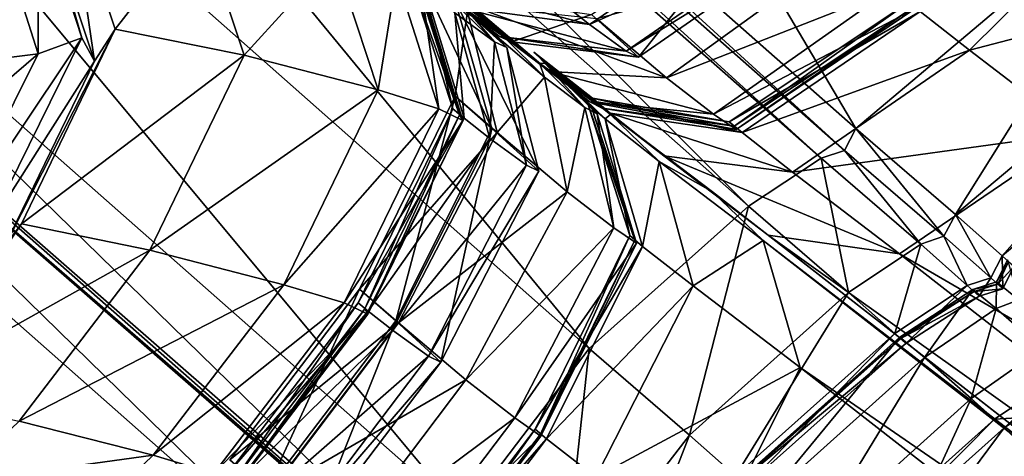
# Model space of a CAD drawing. Header units: millimetres. Extents: x 2387 to 13955, y -4964 to 364.
# Tile 919 of 1056: x 4475.01 to 4483.06, y 216.7 to 220.27. Entities that reach past the tile are written whole.
import ezdxf

# ---------------------------------------------------------------- set-up
doc = ezdxf.new("R2010")
doc.units = ezdxf.units.MM
doc.header["$MEASUREMENT"] = 0
doc.layers.add('Predefinito', color=7, linetype='Continuous', true_color=0x000000)

# ---------------------------------------------------------------- blocks, each defined once
blk = doc.blocks.new('Blocco 08')
at = {"layer": 'Predefinito'}
for points in [[(-455.8039, -62.7829, 440.5401), (-464.0636, -55.4959, 485.7303), (-461.4322, -53.2498, 485.7724)], [(-461.4322, -53.2498, 485.7724), (-453.1431, -60.5373, 440.5733), (-455.8039, -62.7829, 440.5401)], [(-455.8964, -62.9613, 440.5681), (-464.152, -55.6768, 485.7479), (-464.0636, -55.4959, 485.7303)], [(-464.0636, -55.4959, 485.7303), (-455.8039, -62.7829, 440.5401), (-455.8964, -62.9613, 440.5681)], [(-456.087, -63.0253, 440.5303), (-464.3432, -55.7378, 485.7213), (-464.152, -55.6768, 485.7479)], [(-464.152, -55.6768, 485.7479), (-455.8964, -62.9613, 440.5681), (-456.087, -63.0253, 440.5303)], [(-456.679, -63.417, 440.4648), (-464.9367, -56.1248, 485.6732), (-464.3432, -55.7378, 485.7213)], [(-464.3432, -55.7378, 485.7213), (-456.087, -63.0253, 440.5303), (-456.679, -63.417, 440.4648)], [(-457.9814, -64.5813, 440.4081), (-466.2277, -57.2864, 485.6254), (-464.9367, -56.1248, 485.6732)], [(-464.9367, -56.1248, 485.6732), (-456.679, -63.417, 440.4648), (-457.9814, -64.5813, 440.4081)], [(-459.0152, -65.9418, 440.4897), (-467.2681, -58.6551, 485.6699), (-466.2277, -57.2864, 485.6254)], [(-466.2277, -57.2864, 485.6254), (-457.9814, -64.5813, 440.4081), (-459.0152, -65.9418, 440.4897)], [(-458.81, -66.9246, 440.8356), (-467.1087, -59.6645, 485.8986), (-467.2681, -58.6551, 485.6699)], [(-467.2681, -58.6551, 485.6699), (-459.0152, -65.9418, 440.4897), (-458.81, -66.9246, 440.8356)], [(-461.0818, -68.033, 440.306), (-469.2902, -60.736, 485.5309), (-468.0831, -59.5735, 485.6457)], [(-468.0831, -59.5735, 485.6457), (-459.8415, -66.8607, 440.4617), (-461.0818, -68.033, 440.306)], [(-459.8415, -66.8607, 440.4617), (-468.0831, -59.5735, 485.6457), (-467.1483, -59.7089, 485.8975)], [(-467.1087, -59.6645, 485.8986), (-458.81, -66.9246, 440.8356), (-458.4051, -67.3318, 441.0748)], [(-458.4051, -67.3318, 441.0748), (-466.7397, -60.0899, 486.0588), (-467.1087, -59.6645, 485.8986)], [(-467.1483, -59.7089, 485.8975), (-458.8496, -66.9691, 440.834), (-459.8415, -66.8607, 440.4617)], [(-458.8496, -66.9691, 440.834), (-467.1483, -59.7089, 485.8975), (-466.7397, -60.0899, 486.0588)], [(-466.7397, -60.0899, 486.0588), (-458.4051, -67.3318, 441.0748), (-458.8496, -66.9691, 440.834)], [(-454.9893, -63.4863, 435.5086), (-455.8039, -62.7829, 440.5401), (-453.1431, -60.5373, 440.5733)], [(-453.1431, -60.5373, 440.5733), (-452.3281, -61.2457, 435.5324), (-454.9893, -63.4863, 435.5086)], [(-462.1002, -69.4513, 440.2844), (-470.2903, -62.1556, 485.5078), (-469.2902, -60.736, 485.5309)], [(-469.2902, -60.736, 485.5309), (-461.0818, -68.033, 440.306), (-462.1002, -69.4513, 440.2844)], [(-462.2241, -60.8718, 881.8333), (-462.3925, -61.1287, 924.0816), (-462.0255, -62.232, 924.0735)], [(-461.1665, -61.0847, 844.7003), (-462.2241, -60.8718, 881.8333), (-461.856, -61.9703, 881.8306)], [(-462.0255, -62.232, 924.0735), (-461.856, -61.9703, 881.8306), (-462.2241, -60.8718, 881.8333)], [(-457.5788, -62.1985, 790.3985), (-457.9625, -61.8512, 789.4026), (-456.5059, -60.8605, 789.378)], [(-456.5059, -60.8605, 789.378), (-456.1358, -61.1959, 790.3328), (-457.5788, -62.1985, 790.3985)], [(-455.2767, -61.8261, 782.2911), (-454.8737, -62.1419, 780.5257), (-453.6313, -60.9086, 780.5479)], [(-452.7511, -61.5854, 775.549), (-453.6313, -60.9086, 780.5479), (-454.8737, -62.1419, 780.5257)], [(-462.4885, -60.9361, 973.2986), (-462.84, -61.0644, 1031.3394), (-462.4845, -62.1728, 1031.3316)], [(-462.3925, -61.1287, 924.0816), (-462.4885, -60.9361, 973.2986), (-462.1294, -62.0416, 973.2913)], [(-462.4845, -62.1728, 1031.3316), (-462.1294, -62.0416, 973.2913), (-462.4885, -60.9361, 973.2986)], [(-458.19, -61.7658, 795.9437), (-457.9792, -61.933, 795.0237), (-456.5283, -60.9359, 795.1619)], [(-456.2365, -61.1489, 792.7523), (-456.5283, -60.9359, 795.1619), (-457.9792, -61.933, 795.0237)], [(-463.7353, -62.3264, 1087.8824), (-462.4845, -62.1728, 1031.3316), (-462.84, -61.0644, 1031.3394)], [(-462.1294, -62.0416, 973.2913), (-462.0255, -62.232, 924.0735), (-462.3925, -61.1287, 924.0816)], [(-461.856, -61.9703, 881.8306), (-460.8025, -62.1814, 844.7073), (-461.1665, -61.0847, 844.7003)], [(-460.0667, -61.3731, 817.1268), (-461.1665, -61.0847, 844.7003), (-460.8025, -62.1814, 844.7073)], [(-457.9792, -61.933, 795.0237), (-457.6795, -62.1508, 792.7234), (-456.2365, -61.1489, 792.7523)], [(-456.1358, -61.1959, 790.3328), (-456.2365, -61.1489, 792.7523), (-457.6795, -62.1508, 792.7234)], [(-457.6795, -62.1508, 792.7234), (-457.5788, -62.1985, 790.3985), (-456.1358, -61.1959, 790.3328)], [(-454.6086, -63.8243, 433.7066), (-454.9893, -63.4863, 435.5086), (-452.3281, -61.2457, 435.5324)], [(-452.3281, -61.2457, 435.5324), (-451.9535, -61.5831, 433.7438), (-454.6086, -63.8243, 433.7066)], [(-460.8025, -62.1814, 844.7073), (-459.7064, -62.467, 817.1024), (-460.0667, -61.3731, 817.1268)], [(-459.5581, -61.5369, 803.5554), (-460.0667, -61.3731, 817.1268), (-459.7064, -62.467, 817.1024)], [(-458.6563, -62.1196, 790.7017), (-459.0786, -61.7382, 789.5848), (-459.4915, -61.3394, 789.7144)], [(-459.4915, -61.3394, 789.7144), (-459.044, -61.7417, 790.9146), (-458.6563, -62.1196, 790.7017)], [(-457.9208, -61.8853, 788.9861), (-457.3495, -62.3689, 788.1712), (-455.9335, -61.3422, 788.3892)], [(-455.5346, -61.6543, 786.0255), (-455.9335, -61.3422, 788.3892), (-457.3495, -62.3689, 788.1712)], [(-458.7155, -62.0291, 792.7398), (-459.0392, -61.7908, 794.7147), (-459.4812, -61.4454, 794.5193)], [(-459.4812, -61.4454, 794.5193), (-459.1425, -61.697, 792.7589), (-458.7155, -62.0291, 792.7398)], [(-459.3944, -61.4643, 788.9935), (-459.0786, -61.7382, 789.5848), (-458.7765, -62.7817, 789.3751)], [(-458.7765, -62.7817, 789.3751), (-459.0767, -62.5188, 789.107), (-459.3944, -61.4643, 788.9935)], [(-458.9776, -61.825, 788.5443), (-459.3944, -61.4643, 788.9935), (-459.0767, -62.5188, 789.107)], [(-458.6805, -62.0318, 787.2687), (-459.3523, -61.4601, 788.2579), (-458.9776, -61.825, 788.5443)], [(-458.3073, -62.3154, 787.6248), (-458.9379, -61.7801, 788.5443), (-459.3523, -61.4601, 788.2579)], [(-459.3523, -61.4601, 788.2579), (-458.6805, -62.0318, 787.2687), (-458.3073, -62.3154, 787.6248)], [(-459.7064, -62.467, 817.1024), (-459.2109, -62.6203, 803.4094), (-459.5581, -61.5369, 803.5554)], [(-459.3529, -61.6431, 798.5126), (-459.5581, -61.5369, 803.5554), (-459.2109, -62.6203, 803.4094)], [(-459.4438, -61.538, 796.076), (-459.3859, -61.5901, 796.5262), (-459.0409, -62.6719, 796.4081)], [(-459.0409, -62.6719, 796.4081), (-459.0957, -62.6206, 796.1531), (-459.4438, -61.538, 796.076)], [(-459.3249, -61.6388, 795.6495), (-459.4438, -61.538, 796.076), (-459.0957, -62.6206, 796.1531)], [(-459.3859, -61.5901, 796.5262), (-459.3529, -61.6431, 798.5126), (-459.0152, -62.7167, 798.2934)], [(-459.0152, -62.7167, 798.2934), (-459.0409, -62.6719, 796.4081), (-459.3859, -61.5901, 796.5262)], [(-459.2853, -61.5924, 795.6509), (-459.0392, -61.7908, 794.7147), (-457.9792, -61.933, 795.0237)], [(-457.9792, -61.933, 795.0237), (-458.19, -61.7658, 795.9437), (-459.2853, -61.5924, 795.6509)], [(-454.8737, -62.1419, 780.5257), (-453.9917, -62.8181, 775.5269), (-452.7511, -61.5854, 775.549)], [(-454.5131, -63.9107, 433.5047), (-454.6086, -63.8243, 433.7066), (-451.9535, -61.5831, 433.7438)], [(-459.2109, -62.6203, 803.4094), (-459.0152, -62.7167, 798.2934), (-459.3529, -61.6431, 798.5126)], [(-459.0957, -62.6206, 796.1531), (-459.0049, -62.6966, 795.9149), (-459.3249, -61.6388, 795.6495)], [(-459.0789, -61.8357, 794.7147), (-459.3249, -61.6388, 795.6495), (-459.0049, -62.6966, 795.9149)], [(-459.044, -61.7417, 790.9146), (-459.1425, -61.697, 792.7589), (-458.7554, -62.0739, 792.7381)], [(-459.0789, -61.8357, 794.7147), (-458.7554, -62.0739, 792.7381), (-459.1425, -61.697, 792.7589)], [(-458.6166, -62.0747, 790.7017), (-458.7155, -62.0291, 792.7398), (-459.1425, -61.697, 792.7589)], [(-459.1425, -61.697, 792.7589), (-459.044, -61.7417, 790.9146), (-458.6166, -62.0747, 790.7017)], [(-459.0389, -61.6933, 789.5848), (-458.6166, -62.0747, 790.7017), (-459.044, -61.7417, 790.9146)], [(-458.6166, -62.0747, 790.7017), (-459.0389, -61.6933, 789.5848), (-457.9625, -61.8512, 789.4026)], [(-457.3495, -62.3689, 788.1712), (-456.9669, -62.6641, 785.9017), (-455.5346, -61.6543, 786.0255)], [(-455.3213, -61.8047, 783.6054), (-455.5346, -61.6543, 786.0255), (-456.9669, -62.6641, 785.9017)], [(-459.0786, -61.7382, 789.5848), (-458.6563, -62.1196, 790.7017), (-458.3931, -63.1303, 790.368)], [(-458.3931, -63.1303, 790.368), (-458.7765, -62.7817, 789.3751), (-459.0786, -61.7382, 789.5848)], [(-458.7554, -62.0739, 792.7381), (-458.6563, -62.1196, 790.7017), (-459.044, -61.7417, 790.9146)], [(-459.0392, -61.7908, 794.7147), (-458.7155, -62.0291, 792.7398), (-457.6795, -62.1508, 792.7234)], [(-457.6795, -62.1508, 792.7234), (-457.9792, -61.933, 795.0237), (-459.0392, -61.7908, 794.7147)], [(-458.9379, -61.7801, 788.5443), (-458.3073, -62.3154, 787.6248), (-457.3495, -62.3689, 788.1712)], [(-457.3495, -62.3689, 788.1712), (-457.9208, -61.8853, 788.9861), (-458.9379, -61.7801, 788.5443)], [(-455.2767, -61.8261, 782.2911), (-455.3688, -61.7492, 782.4547), (-456.8377, -62.7277, 782.3587)], [(-456.7971, -62.7645, 782.6209), (-456.8377, -62.7277, 782.3587), (-455.3688, -61.7492, 782.4547)], [(-455.3688, -61.7492, 782.4547), (-455.3256, -61.7886, 782.6548), (-456.7971, -62.7645, 782.6209)], [(-456.7825, -62.7899, 783.5811), (-456.7971, -62.7645, 782.6209), (-455.3256, -61.7886, 782.6548)], [(-455.3256, -61.7886, 782.6548), (-455.3213, -61.8047, 783.6054), (-456.7825, -62.7899, 783.5811)], [(-458.7554, -62.0739, 792.7381), (-459.0789, -61.8357, 794.7147), (-458.794, -62.8637, 794.9949)], [(-459.0049, -62.6966, 795.9149), (-458.794, -62.8637, 794.9949), (-459.0789, -61.8357, 794.7147)], [(-459.0767, -62.5188, 789.107), (-458.7349, -62.8158, 788.9571), (-458.9776, -61.825, 788.5443)], [(-458.347, -62.3617, 787.6232), (-458.9776, -61.825, 788.5443), (-458.7349, -62.8158, 788.9571)], [(-458.9776, -61.825, 788.5443), (-458.347, -62.3617, 787.6232), (-458.6805, -62.0318, 787.2687)], [(-457.9625, -61.8512, 789.4026), (-457.5788, -62.1985, 790.3985), (-458.6166, -62.0747, 790.7017)], [(-456.9669, -62.6641, 785.9017), (-456.7825, -62.7899, 783.5811), (-455.3213, -61.8047, 783.6054)], [(-456.8377, -62.7277, 782.3587), (-456.7321, -62.8152, 782.1336), (-455.2767, -61.8261, 782.2911)], [(-454.8737, -62.1419, 780.5257), (-455.2767, -61.8261, 782.2911), (-456.7321, -62.8152, 782.1336)], [(-462.7917, -63.8156, 924.0359), (-462.62, -63.563, 881.7911), (-461.856, -61.9703, 881.8306)], [(-461.856, -61.9703, 881.8306), (-462.0255, -62.232, 924.0735), (-462.7917, -63.8156, 924.0359)], [(-460.8025, -62.1814, 844.7073), (-461.856, -61.9703, 881.8306), (-462.62, -63.563, 881.7911)], [(-458.7155, -62.0291, 792.7398), (-458.6166, -62.0747, 790.7017), (-457.5788, -62.1985, 790.3985)], [(-457.5788, -62.1985, 790.3985), (-457.6795, -62.1508, 792.7234), (-458.7155, -62.0291, 792.7398)], [(-458.3877, -62.2492, 785.4615), (-458.6805, -62.0318, 787.2687), (-458.347, -62.3617, 787.6232)], [(-457.9779, -62.5654, 785.632), (-458.3073, -62.3154, 787.6248), (-458.6805, -62.0318, 787.2687)], [(-458.6805, -62.0318, 787.2687), (-458.3877, -62.2492, 785.4615), (-457.9779, -62.5654, 785.632)], [(-463.269, -63.7468, 1031.2962), (-462.9077, -63.6206, 973.2548), (-462.1294, -62.0416, 973.2913)], [(-462.1294, -62.0416, 973.2913), (-462.4845, -62.1728, 1031.3316), (-463.269, -63.7468, 1031.2962)], [(-462.0255, -62.232, 924.0735), (-462.1294, -62.0416, 973.2913), (-462.9077, -63.6206, 973.2548)], [(-458.794, -62.8637, 794.9949), (-458.4938, -63.0828, 792.6946), (-458.7554, -62.0739, 792.7381)], [(-458.6563, -62.1196, 790.7017), (-458.7554, -62.0739, 792.7381), (-458.4938, -63.0828, 792.6946)], [(-462.4272, -70.0839, 440.3204), (-470.6039, -62.7907, 485.5283), (-470.2903, -62.1556, 485.5078)], [(-470.2903, -62.1556, 485.5078), (-462.1002, -69.4513, 440.2844), (-462.4272, -70.0839, 440.3204)], [(-464.4904, -63.8971, 1087.848), (-463.269, -63.7468, 1031.2962), (-462.4845, -62.1728, 1031.3316)], [(-462.4845, -62.1728, 1031.3316), (-463.7353, -62.3264, 1087.8824), (-464.4904, -63.8971, 1087.848)], [(-462.62, -63.563, 881.7911), (-461.5727, -63.7773, 844.6724), (-460.8025, -62.1814, 844.7073)], [(-459.7064, -62.467, 817.1024), (-460.8025, -62.1814, 844.7073), (-461.5727, -63.7773, 844.6724)], [(-458.4938, -63.0828, 792.6946), (-458.3931, -63.1303, 790.368), (-458.6563, -62.1196, 790.7017)], [(-458.2659, -62.3026, 781.5253), (-458.435, -62.1574, 782.059), (-457.9946, -62.5795, 782.1722)], [(-457.9624, -62.6092, 782.6258), (-457.9946, -62.5795, 782.1722), (-458.435, -62.1574, 782.059)], [(-458.435, -62.1574, 782.059), (-458.4091, -62.1811, 782.6385), (-457.9624, -62.6092, 782.6258)], [(-457.8115, -62.6566, 781.763), (-457.9549, -62.5347, 782.1739), (-458.435, -62.1574, 782.059)], [(-458.435, -62.1574, 782.059), (-458.2659, -62.3026, 781.5253), (-457.8115, -62.6566, 781.763)], [(-458.4091, -62.1811, 782.6385), (-458.435, -62.1574, 782.059), (-457.9549, -62.5347, 782.1739)], [(-457.9167, -62.6623, 783.6131), (-457.9624, -62.6092, 782.6258), (-458.4091, -62.1811, 782.6385)], [(-458.4091, -62.1811, 782.6385), (-458.341, -62.252, 783.6483), (-457.9167, -62.6623, 783.6131)], [(-458.341, -62.252, 783.6483), (-458.4091, -62.1811, 782.6385), (-457.9228, -62.5644, 782.6258)], [(-457.9549, -62.5347, 782.1739), (-457.9228, -62.5644, 782.6258), (-458.4091, -62.1811, 782.6385)], [(-456.7321, -62.8152, 782.1336), (-456.3208, -63.1398, 780.3339), (-454.8737, -62.1419, 780.5257)], [(-453.9917, -62.8181, 775.5269), (-454.8737, -62.1419, 780.5257), (-456.3208, -63.1398, 780.3339)], [(-462.9077, -63.6206, 973.2548), (-462.7917, -63.8156, 924.0359), (-462.0255, -62.232, 924.0735)], [(-458.341, -62.252, 783.6483), (-458.3877, -62.2492, 785.4615), (-458.0177, -62.6102, 785.6304)], [(-458.347, -62.3617, 787.6232), (-458.0177, -62.6102, 785.6304), (-458.3877, -62.2492, 785.4615)], [(-457.8769, -62.6161, 783.6164), (-457.9779, -62.5654, 785.632), (-458.3877, -62.2492, 785.4615)], [(-458.3877, -62.2492, 785.4615), (-458.341, -62.252, 783.6483), (-457.8769, -62.6161, 783.6164)], [(-458.0177, -62.6102, 785.6304), (-457.9167, -62.6623, 783.6131), (-458.341, -62.252, 783.6483)], [(-457.9228, -62.5644, 782.6258), (-457.8769, -62.6161, 783.6164), (-458.341, -62.252, 783.6483)], [(-458.3073, -62.3154, 787.6248), (-457.9779, -62.5654, 785.632), (-456.9669, -62.6641, 785.9017)], [(-456.9669, -62.6641, 785.9017), (-457.3495, -62.3689, 788.1712), (-458.3073, -62.3154, 787.6248)], [(-457.8084, -62.6673, 779.5633), (-458.2659, -62.3026, 781.5253), (-457.8511, -62.7029, 781.7615)], [(-457.9946, -62.5795, 782.1722), (-457.8511, -62.7029, 781.7615), (-458.2659, -62.3026, 781.5253)], [(-457.3714, -63.0066, 779.8666), (-457.8115, -62.6566, 781.763), (-458.2659, -62.3026, 781.5253)], [(-458.2659, -62.3026, 781.5253), (-457.8084, -62.6673, 779.5633), (-457.3714, -63.0066, 779.8666)], [(-458.7349, -62.8158, 788.9571), (-458.1635, -63.2992, 788.1423), (-458.347, -62.3617, 787.6232)], [(-458.0177, -62.6102, 785.6304), (-458.347, -62.3617, 787.6232), (-458.1635, -63.2992, 788.1423)], [(-461.5727, -63.7773, 844.6724), (-460.4787, -64.0602, 817.0578), (-459.7064, -62.467, 817.1024)], [(-459.2109, -62.6203, 803.4094), (-459.7064, -62.467, 817.1024), (-460.4787, -64.0602, 817.0578)], [(-459.5633, -64.3559, 789.2715), (-459.8597, -64.0964, 789.1102), (-459.0767, -62.5188, 789.107)], [(-458.7349, -62.8158, 788.9571), (-459.0767, -62.5188, 789.107), (-459.8597, -64.0964, 789.1102)], [(-459.0767, -62.5188, 789.107), (-458.7765, -62.7817, 789.3751), (-459.5633, -64.3559, 789.2715)], [(-457.8511, -62.7029, 781.7615), (-457.9946, -62.5795, 782.1722), (-457.651, -63.6576, 782.3295)], [(-457.9946, -62.5795, 782.1722), (-457.9624, -62.6092, 782.6258), (-457.6103, -63.6944, 782.5934)], [(-457.6103, -63.6944, 782.5934), (-457.651, -63.6576, 782.3295), (-457.9946, -62.5795, 782.1722)], [(-457.9779, -62.5654, 785.632), (-457.8769, -62.6161, 783.6164), (-456.7825, -62.7899, 783.5811)], [(-456.7825, -62.7899, 783.5811), (-456.9669, -62.6641, 785.9017), (-457.9779, -62.5654, 785.632)], [(-457.9549, -62.5347, 782.1739), (-457.8115, -62.6566, 781.763), (-456.7321, -62.8152, 782.1336)], [(-456.7321, -62.8152, 782.1336), (-456.8377, -62.7277, 782.3587), (-457.9549, -62.5347, 782.1739)], [(-457.9228, -62.5644, 782.6258), (-457.9549, -62.5347, 782.1739), (-456.8377, -62.7277, 782.3587)], [(-456.8377, -62.7277, 782.3587), (-456.7971, -62.7645, 782.6209), (-457.9228, -62.5644, 782.6258)], [(-457.8769, -62.6161, 783.6164), (-457.9228, -62.5644, 782.6258), (-456.7971, -62.7645, 782.6209)], [(-460.4787, -64.0602, 817.0578), (-459.9855, -64.2072, 803.3287), (-459.2109, -62.6203, 803.4094)], [(-459.0152, -62.7167, 798.2934), (-459.2109, -62.6203, 803.4094), (-459.9855, -64.2072, 803.3287)], [(-459.8147, -64.2578, 796.3372), (-459.8691, -64.2084, 796.1446), (-459.0957, -62.6206, 796.1531)], [(-459.0049, -62.6966, 795.9149), (-459.0957, -62.6206, 796.1531), (-459.8691, -64.2084, 796.1446)], [(-459.0957, -62.6206, 796.1531), (-459.0409, -62.6719, 796.4081), (-459.8147, -64.2578, 796.3372)], [(-459.7923, -64.3017, 798.1861), (-459.8147, -64.2578, 796.3372), (-459.0409, -62.6719, 796.4081)], [(-459.0409, -62.6719, 796.4081), (-459.0152, -62.7167, 798.2934), (-459.7923, -64.3017, 798.1861)], [(-458.1635, -63.2992, 788.1423), (-457.7807, -63.5956, 785.8712), (-458.0177, -62.6102, 785.6304)], [(-457.9167, -62.6623, 783.6131), (-458.0177, -62.6102, 785.6304), (-457.7807, -63.5956, 785.8712)], [(-457.9624, -62.6092, 782.6258), (-457.9167, -62.6623, 783.6131), (-457.5958, -63.7198, 783.5538)], [(-457.5958, -63.7198, 783.5538), (-457.6103, -63.6944, 782.5934), (-457.9624, -62.6092, 782.6258)], [(-457.7807, -63.5956, 785.8712), (-457.5958, -63.7198, 783.5538), (-457.9167, -62.6623, 783.6131)], [(-456.7971, -62.7645, 782.6209), (-456.7825, -62.7899, 783.5811), (-457.8769, -62.6161, 783.6164)], [(-457.8511, -62.7029, 781.7615), (-457.4111, -63.0515, 779.8651), (-457.8084, -62.6673, 779.5633)], [(-457.8115, -62.6566, 781.763), (-457.3714, -63.0066, 779.8666), (-456.3208, -63.1398, 780.3339)], [(-456.3208, -63.1398, 780.3339), (-456.7321, -62.8152, 782.1336), (-457.8115, -62.6566, 781.763)], [(-456.9739, -63.3017, 774.6961), (-457.8084, -62.6673, 779.5633), (-457.4111, -63.0515, 779.8651)], [(-456.5203, -63.6541, 774.955), (-457.3714, -63.0066, 779.8666), (-457.8084, -62.6673, 779.5633)], [(-457.8084, -62.6673, 779.5633), (-456.9739, -63.3017, 774.6961), (-456.5203, -63.6541, 774.955)], [(-459.9855, -64.2072, 803.3287), (-459.7923, -64.3017, 798.1861), (-459.0152, -62.7167, 798.2934)], [(-459.8691, -64.2084, 796.1446), (-459.7873, -64.2764, 795.9693), (-459.0049, -62.6966, 795.9149)], [(-458.794, -62.8637, 794.9949), (-459.0049, -62.6966, 795.9149), (-459.7873, -64.2764, 795.9693)], [(-457.651, -63.6576, 782.3295), (-457.5454, -63.7464, 782.1031), (-457.8511, -62.7029, 781.7615)], [(-457.4111, -63.0515, 779.8651), (-457.8511, -62.7029, 781.7615), (-457.5454, -63.7464, 782.1031)], [(-462.4702, -70.2798, 440.3502), (-470.6418, -62.9883, 485.5471), (-470.6039, -62.7907, 485.5283)], [(-470.6039, -62.7907, 485.5283), (-462.4272, -70.0839, 440.3204), (-462.4702, -70.2798, 440.3502)], [(-459.8597, -64.0964, 789.1102), (-459.5413, -64.372, 789.063), (-458.7349, -62.8158, 788.9571)], [(-459.1937, -64.6928, 790.2236), (-459.5633, -64.3559, 789.2715), (-458.7765, -62.7817, 789.3751)], [(-458.1635, -63.2992, 788.1423), (-458.7349, -62.8158, 788.9571), (-459.5413, -64.372, 789.063)], [(-458.7765, -62.7817, 789.3751), (-458.3931, -63.1303, 790.368), (-459.1937, -64.6928, 790.2236)], [(-456.3208, -63.1398, 780.3339), (-455.4466, -63.8082, 775.3574), (-453.9917, -62.8181, 775.5269)], [(-455.084, -63.6633, 435.5445), (-455.8964, -62.9613, 440.5681), (-455.8039, -62.7829, 440.5401)], [(-455.8039, -62.7829, 440.5401), (-454.9893, -63.4863, 435.5086), (-455.084, -63.6633, 435.5445)], [(-444.768, -70.0192, 730.3865), (-453.9917, -62.8181, 775.5269), (-455.4466, -63.8082, 775.3574)], [(-459.7873, -64.2764, 795.9693), (-459.5882, -64.4328, 795.0547), (-458.794, -62.8637, 794.9949)], [(-458.4938, -63.0828, 792.6946), (-458.794, -62.8637, 794.9949), (-459.5882, -64.4328, 795.0547)], [(-470.6418, -62.9883, 485.5471), (-462.4702, -70.2798, 440.3502), (-462.6379, -70.3906, 440.3134)], [(-455.2714, -63.729, 435.5004), (-456.087, -63.0253, 440.5303), (-455.8964, -62.9613, 440.5681)], [(-455.8964, -62.9613, 440.5681), (-455.084, -63.6633, 435.5445), (-455.2714, -63.729, 435.5004)], [(-457.5454, -63.7464, 782.1031), (-457.1338, -64.0695, 780.3065), (-457.4111, -63.0515, 779.8651)], [(-456.5599, -63.6989, 774.9549), (-457.4111, -63.0515, 779.8651), (-457.1338, -64.0695, 780.3065)], [(-457.4111, -63.0515, 779.8651), (-456.5599, -63.6989, 774.9549), (-456.9739, -63.3017, 774.6961)], [(-457.3714, -63.0066, 779.8666), (-456.5203, -63.6541, 774.955), (-455.4466, -63.8082, 775.3574)], [(-455.4466, -63.8082, 775.3574), (-456.3208, -63.1398, 780.3339), (-457.3714, -63.0066, 779.8666)], [(-455.8622, -64.1247, 435.4254), (-456.679, -63.417, 440.4648), (-456.087, -63.0253, 440.5303)], [(-456.087, -63.0253, 440.5303), (-455.2714, -63.729, 435.5004), (-455.8622, -64.1247, 435.4254)], [(-459.5882, -64.4328, 795.0547), (-459.2951, -64.645, 792.6465), (-458.4938, -63.0828, 792.6946)], [(-458.3931, -63.1303, 790.368), (-458.4938, -63.0828, 792.6946), (-459.2951, -64.645, 792.6465)], [(-459.2951, -64.645, 792.6465), (-459.1937, -64.6928, 790.2236), (-458.3931, -63.1303, 790.368)], [(-459.5413, -64.372, 789.063), (-458.9903, -64.837, 788.283), (-458.1635, -63.2992, 788.1423)], [(-457.7807, -63.5956, 785.8712), (-458.1635, -63.2992, 788.1423), (-458.9903, -64.837, 788.283)], [(-447.8173, -70.4416, 729.7767), (-456.9739, -63.3017, 774.6961), (-456.5599, -63.6989, 774.9549)], [(-447.3394, -70.8139, 729.9632), (-456.5203, -63.6541, 774.955), (-456.9739, -63.3017, 774.6961)], [(-456.9739, -63.3017, 774.6961), (-447.8173, -70.4416, 729.7767), (-447.3394, -70.8139, 729.9632)], [(-457.1625, -65.2896, 435.3653), (-457.9814, -64.5813, 440.4081), (-456.679, -63.417, 440.4648)], [(-456.679, -63.417, 440.4648), (-455.8622, -64.1247, 435.4254), (-457.1625, -65.2896, 435.3653)], [(-462.62, -63.563, 881.7911), (-462.7917, -63.8156, 924.0359), (-463.8554, -65.1977, 923.9942)], [(-463.8554, -65.1977, 923.9942), (-463.6814, -64.9566, 881.7466), (-462.62, -63.563, 881.7911)], [(-461.5727, -63.7773, 844.6724), (-462.62, -63.563, 881.7911), (-463.6814, -64.9566, 881.7466)], [(-454.7012, -64.0035, 433.732), (-455.084, -63.6633, 435.5445), (-454.9893, -63.4863, 435.5086)], [(-454.9893, -63.4863, 435.5086), (-454.6086, -63.8243, 433.7066), (-454.7012, -64.0035, 433.732)], [(-458.9903, -64.837, 788.283), (-458.5906, -65.1485, 785.9177), (-457.7807, -63.5956, 785.8712)], [(-457.5958, -63.7198, 783.5538), (-457.7807, -63.5956, 785.8712), (-458.5906, -65.1485, 785.9177)], [(-458.5906, -65.1485, 785.9177), (-458.3761, -65.2985, 783.499), (-457.5958, -63.7198, 783.5538)], [(-457.5454, -63.7464, 782.1031), (-457.651, -63.6576, 782.3295), (-458.423, -65.2428, 782.3482)], [(-458.38, -65.2822, 782.5482), (-458.423, -65.2428, 782.3482), (-457.651, -63.6576, 782.3295)], [(-457.651, -63.6576, 782.3295), (-457.6103, -63.6944, 782.5934), (-458.38, -65.2822, 782.5482)], [(-458.3761, -65.2985, 783.499), (-458.38, -65.2822, 782.5482), (-457.6103, -63.6944, 782.5934)], [(-457.6103, -63.6944, 782.5934), (-457.5958, -63.7198, 783.5538), (-458.3761, -65.2985, 783.499)], [(-457.1338, -64.0695, 780.3065), (-456.2589, -64.7375, 775.3282), (-456.5599, -63.6989, 774.9549)], [(-447.3786, -70.86, 729.96), (-456.5599, -63.6989, 774.9549), (-456.2589, -64.7375, 775.3282)], [(-456.5599, -63.6989, 774.9549), (-447.3786, -70.86, 729.96), (-447.8173, -70.4416, 729.7767)], [(-456.5203, -63.6541, 774.955), (-447.3394, -70.8139, 729.9632), (-446.2287, -70.9993, 730.2546)], [(-446.2287, -70.9993, 730.2546), (-455.4466, -63.8082, 775.3574), (-456.5203, -63.6541, 774.955)], [(-454.8923, -64.0672, 433.6968), (-455.2714, -63.729, 435.5004), (-455.084, -63.6633, 435.5445)], [(-455.084, -63.6633, 435.5445), (-454.7012, -64.0035, 433.732), (-454.8923, -64.0672, 433.6968)], [(-463.6814, -64.9566, 881.7466), (-462.6395, -65.1753, 844.6295), (-461.5727, -63.7773, 844.6724)], [(-460.4787, -64.0602, 817.0578), (-461.5727, -63.7773, 844.6724), (-462.6395, -65.1753, 844.6295)], [(-458.423, -65.2428, 782.3482), (-458.331, -65.3196, 782.183), (-457.5454, -63.7464, 782.1031)], [(-457.1338, -64.0695, 780.3065), (-457.5454, -63.7464, 782.1031), (-458.331, -65.3196, 782.183)], [(-455.485, -64.459, 433.6351), (-455.8622, -64.1247, 435.4254), (-455.2714, -63.729, 435.5004)], [(-455.2714, -63.729, 435.5004), (-454.8923, -64.0672, 433.6968), (-455.485, -64.459, 433.6351)], [(-455.4466, -63.8082, 775.3574), (-446.2287, -70.9993, 730.2546), (-444.768, -70.0192, 730.3865)], [(-454.6029, -64.0933, 433.5132), (-454.7012, -64.0035, 433.732), (-454.6086, -63.8243, 433.7066)], [(-454.4711, -64.1836, 429.9579), (-454.6541, -64.0359, 432.3073), (-454.5641, -63.856, 432.3184)], [(-454.5545, -63.8722, 433.2731), (-454.5641, -63.856, 432.3184), (-454.6541, -64.0359, 432.3073)], [(-454.6541, -64.0359, 432.3073), (-454.6421, -64.0553, 433.2659), (-454.5545, -63.8722, 433.2731)], [(-454.5131, -63.9107, 433.5047), (-454.5545, -63.8722, 433.2731), (-454.6421, -64.0553, 433.2659)], [(-454.6086, -63.8243, 433.7066), (-454.5131, -63.9107, 433.5047), (-454.6029, -64.0933, 433.5132)], [(-454.6421, -64.0553, 433.2659), (-454.6029, -64.0933, 433.5132), (-454.5131, -63.9107, 433.5047)], [(-454.7956, -64.1538, 433.4964), (-454.8923, -64.0672, 433.6968), (-454.7012, -64.0035, 433.732)], [(-454.6566, -64.2538, 429.9312), (-454.8475, -64.0987, 432.3087), (-454.6541, -64.0359, 432.3073)], [(-454.6421, -64.0553, 433.2659), (-454.6541, -64.0359, 432.3073), (-454.8475, -64.0987, 432.3087)], [(-454.7012, -64.0035, 433.732), (-454.6029, -64.0933, 433.5132), (-454.7956, -64.1538, 433.4964)], [(-454.6541, -64.0359, 432.3073), (-454.4711, -64.1836, 429.9579), (-454.6566, -64.2538, 429.9312)], [(-462.6395, -65.1753, 844.6295), (-461.5454, -65.455, 817.0203), (-460.4787, -64.0602, 817.0578)], [(-459.9855, -64.2072, 803.3287), (-460.4787, -64.0602, 817.0578), (-461.5454, -65.455, 817.0203)], [(-460.623, -65.7522, 789.2418), (-460.9201, -65.4923, 789.064), (-459.8597, -64.0964, 789.1102)], [(-459.5413, -64.372, 789.063), (-459.8597, -64.0964, 789.1102), (-460.9201, -65.4923, 789.064)], [(-459.8597, -64.0964, 789.1102), (-459.5633, -64.3559, 789.2715), (-460.623, -65.7522, 789.2418)], [(-458.331, -65.3196, 782.183), (-457.927, -65.6348, 780.4193), (-457.1338, -64.0695, 780.3065)], [(-456.2589, -64.7375, 775.3282), (-457.1338, -64.0695, 780.3065), (-457.927, -65.6348, 780.4193)], [(-456.7877, -65.6231, 433.5797), (-457.1625, -65.2896, 435.3653), (-455.8622, -64.1247, 435.4254)], [(-455.8622, -64.1247, 435.4254), (-455.485, -64.459, 433.6351), (-456.7877, -65.6231, 433.5797)], [(-455.3941, -64.5408, 433.46), (-455.485, -64.459, 433.6351), (-454.8923, -64.0672, 433.6968)], [(-455.2423, -64.6557, 429.8821), (-455.4431, -64.4891, 432.3017), (-454.8475, -64.0987, 432.3087)], [(-454.8367, -64.115, 433.2648), (-454.8475, -64.0987, 432.3087), (-455.4431, -64.4891, 432.3017)], [(-455.4431, -64.4891, 432.3017), (-455.4361, -64.5009, 433.2543), (-454.8367, -64.115, 433.2648)], [(-454.7956, -64.1538, 433.4964), (-454.8367, -64.115, 433.2648), (-455.4361, -64.5009, 433.2543)], [(-454.8923, -64.0672, 433.6968), (-454.7956, -64.1538, 433.4964), (-455.3941, -64.5408, 433.46)], [(-454.8475, -64.0987, 432.3087), (-454.6566, -64.2538, 429.9312), (-455.2423, -64.6557, 429.8821)], [(-454.8475, -64.0987, 432.3087), (-454.8367, -64.115, 433.2648), (-454.6421, -64.0553, 433.2659)], [(-454.6029, -64.0933, 433.5132), (-454.6421, -64.0553, 433.2659), (-454.8367, -64.115, 433.2648)], [(-454.8367, -64.115, 433.2648), (-454.7956, -64.1538, 433.4964), (-454.6029, -64.0933, 433.5132)], [(-461.5454, -65.455, 817.0203), (-461.0499, -65.603, 803.2962), (-459.9855, -64.2072, 803.3287)], [(-459.7923, -64.3017, 798.1861), (-459.9855, -64.2072, 803.3287), (-461.0499, -65.603, 803.2962)], [(-455.4361, -64.5009, 433.2543), (-455.3941, -64.5408, 433.46), (-454.7956, -64.1538, 433.4964)], [(-454.2805, -64.5818, 427.6032), (-454.6566, -64.2538, 429.9312), (-454.4711, -64.1836, 429.9579)], [(-460.8779, -65.6532, 796.3033), (-460.9323, -65.6037, 796.1017), (-459.8691, -64.2084, 796.1446)], [(-459.7873, -64.2764, 795.9693), (-459.8691, -64.2084, 796.1446), (-460.9323, -65.6037, 796.1017)], [(-460.9323, -65.6037, 796.1017), (-460.8489, -65.6727, 795.9179), (-459.7873, -64.2764, 795.9693)], [(-459.8691, -64.2084, 796.1446), (-459.8147, -64.2578, 796.3372), (-460.8779, -65.6532, 796.3033)], [(-460.8554, -65.6974, 798.1569), (-460.8779, -65.6532, 796.3033), (-459.8147, -64.2578, 796.3372)], [(-459.8147, -64.2578, 796.3372), (-459.7923, -64.3017, 798.1861), (-460.8554, -65.6974, 798.1569)], [(-459.5882, -64.4328, 795.0547), (-459.7873, -64.2764, 795.9693), (-460.8489, -65.6727, 795.9179)], [(-454.86, -64.9909, 427.5157), (-455.2423, -64.6557, 429.8821), (-454.6566, -64.2538, 429.9312)], [(-454.6566, -64.2538, 429.9312), (-454.2805, -64.5818, 427.6032), (-454.86, -64.9909, 427.5157)], [(-461.0499, -65.603, 803.2962), (-460.8554, -65.6974, 798.1569), (-459.7923, -64.3017, 798.1861)], [(-460.2516, -66.0888, 790.201), (-460.623, -65.7522, 789.2418), (-459.5633, -64.3559, 789.2715)], [(-459.5633, -64.3559, 789.2715), (-459.1937, -64.6928, 790.2236), (-460.2516, -66.0888, 790.201)], [(-460.9201, -65.4923, 789.064), (-460.5986, -65.7698, 789.0047), (-459.5413, -64.372, 789.063)], [(-460.8489, -65.6727, 795.9179), (-460.6479, -65.8302, 795.0027), (-459.5882, -64.4328, 795.0547)], [(-459.2951, -64.645, 792.6465), (-459.5882, -64.4328, 795.0547), (-460.6479, -65.8302, 795.0027)], [(-458.9903, -64.837, 788.283), (-459.5413, -64.372, 789.063), (-460.5986, -65.7698, 789.0047)], [(-456.6969, -65.7029, 433.4128), (-456.7877, -65.6231, 433.5797), (-455.485, -64.459, 433.6351)], [(-456.5425, -65.8232, 429.8307), (-456.7465, -65.6524, 432.2628), (-455.4431, -64.4891, 432.3017)], [(-455.4361, -64.5009, 433.2543), (-455.4431, -64.4891, 432.3017), (-456.7465, -65.6524, 432.2628)], [(-456.7465, -65.6524, 432.2628), (-456.7407, -65.663, 433.2159), (-455.4361, -64.5009, 433.2543)], [(-455.3941, -64.5408, 433.46), (-455.4361, -64.5009, 433.2543), (-456.7407, -65.663, 433.2159)], [(-455.485, -64.459, 433.6351), (-455.3941, -64.5408, 433.46), (-456.6969, -65.7029, 433.4128)], [(-455.4431, -64.4891, 432.3017), (-455.2423, -64.6557, 429.8821), (-456.5425, -65.8232, 429.8307)], [(-458.2068, -66.6434, 435.4683), (-459.0152, -65.9418, 440.4897), (-457.9814, -64.5813, 440.4081)], [(-457.9814, -64.5813, 440.4081), (-457.1625, -65.2896, 435.3653), (-458.2068, -66.6434, 435.4683)], [(-456.7407, -65.663, 433.2159), (-456.6969, -65.7029, 433.4128), (-455.3941, -64.5408, 433.46)], [(-454.318, -65.4763, 426.7127), (-454.86, -64.9909, 427.5157), (-454.2805, -64.5818, 427.6032)], [(-460.6479, -65.8302, 795.0027), (-460.3533, -66.0429, 792.6092), (-459.2951, -64.645, 792.6465)], [(-459.1937, -64.6928, 790.2236), (-459.2951, -64.645, 792.6465), (-460.3533, -66.0429, 792.6092)], [(-456.157, -66.161, 427.4515), (-456.5425, -65.8232, 429.8307), (-455.2423, -64.6557, 429.8821)], [(-455.2423, -64.6557, 429.8821), (-454.86, -64.9909, 427.5157), (-456.157, -66.161, 427.4515)], [(-460.3533, -66.0429, 792.6092), (-460.2516, -66.0888, 790.201), (-459.1937, -64.6928, 790.2236)], [(-457.927, -65.6348, 780.4193), (-457.0427, -66.3097, 775.4186), (-456.2589, -64.7375, 775.3282)], [(-447.0364, -71.9284, 730.2269), (-456.2589, -64.7375, 775.3282), (-457.0427, -66.3097, 775.4186)], [(-456.2589, -64.7375, 775.3282), (-447.0364, -71.9284, 730.2269), (-447.3786, -70.86, 729.96)], [(-454.591, -65.2308, 423.108), (-454.669, -65.1603, 425.5246), (-454.0803, -64.7616, 425.4947)], [(-453.7021, -65.1036, 426.4634), (-454.0803, -64.7616, 425.4947), (-454.669, -65.1603, 425.5246)], [(-454.0803, -64.7616, 425.4947), (-454.0021, -64.8322, 423.1177), (-454.591, -65.2308, 423.108)], [(-460.5986, -65.7698, 789.0047), (-460.0442, -66.2368, 788.2198), (-458.9903, -64.837, 788.283)], [(-458.5906, -65.1485, 785.9177), (-458.9903, -64.837, 788.283), (-460.0442, -66.2368, 788.2198)], [(-454.3318, -65.4721, 420.7014), (-454.591, -65.2308, 423.108), (-454.0021, -64.8322, 423.1177)], [(-455.6184, -66.6436, 426.6534), (-456.157, -66.161, 427.4515), (-454.86, -64.9909, 427.5157)], [(-454.86, -64.9909, 427.5157), (-454.318, -65.4763, 426.7127), (-455.6184, -66.6436, 426.6534)], [(-460.0442, -66.2368, 788.2198), (-459.6458, -66.5469, 785.867), (-458.5906, -65.1485, 785.9177)], [(-458.3761, -65.2985, 783.499), (-458.5906, -65.1485, 785.9177), (-459.6458, -66.5469, 785.867)], [(-455.8937, -66.3974, 423.0698), (-455.9703, -66.3269, 425.4996), (-454.669, -65.1603, 425.5246)], [(-454.2956, -65.4968, 426.4766), (-454.669, -65.1603, 425.5246), (-455.9703, -66.3269, 425.4996)], [(-454.669, -65.1603, 425.5246), (-454.591, -65.2308, 423.108), (-455.8937, -66.3974, 423.0698)], [(-454.669, -65.1603, 425.5246), (-454.2956, -65.4968, 426.4766), (-453.7021, -65.1036, 426.4634)], [(-461.5454, -65.455, 817.0203), (-462.6395, -65.1753, 844.6295), (-463.1653, -65.6788, 844.6099)], [(-458.331, -65.3196, 782.183), (-458.423, -65.2428, 782.3482), (-459.4831, -66.6374, 782.3015)], [(-459.4407, -66.6764, 782.5102), (-459.4831, -66.6374, 782.3015), (-458.423, -65.2428, 782.3482)], [(-458.423, -65.2428, 782.3482), (-458.38, -65.2822, 782.5482), (-459.4407, -66.6764, 782.5102)], [(-455.6347, -66.638, 420.6483), (-455.8937, -66.3974, 423.0698), (-454.591, -65.2308, 423.108)], [(-454.591, -65.2308, 423.108), (-454.3318, -65.4721, 420.7014), (-455.6347, -66.638, 420.6483)], [(-459.6458, -66.5469, 785.867), (-459.4355, -66.6937, 783.4606), (-458.3761, -65.2985, 783.499)], [(-459.4831, -66.6374, 782.3015), (-459.389, -66.7155, 782.1277), (-458.331, -65.3196, 782.183)], [(-459.4355, -66.6937, 783.4606), (-459.4407, -66.6764, 782.5102), (-458.38, -65.2822, 782.5482)], [(-458.38, -65.2822, 782.5482), (-458.3761, -65.2985, 783.499), (-459.4355, -66.6937, 783.4606)], [(-457.927, -65.6348, 780.4193), (-458.331, -65.3196, 782.183), (-459.389, -66.7155, 782.1277)], [(-457.8217, -66.9845, 433.6518), (-458.2068, -66.6434, 435.4683), (-457.1625, -65.2896, 435.3653)], [(-457.1625, -65.2896, 435.3653), (-456.7877, -65.6231, 433.5797), (-457.8217, -66.9845, 433.6518)], [(-463.1653, -65.6788, 844.6099), (-462.0706, -65.96, 817.0051), (-461.5454, -65.455, 817.0203)], [(-461.0499, -65.603, 803.2962), (-461.5454, -65.455, 817.0203), (-462.0706, -65.96, 817.0051)]]:
    blk.add_3dface(points, dxfattribs=at)

msp = doc.modelspace()

# ---------------------------------------------------------------- block references
at = {"layer": 'Predefinito'}
msp.add_blockref('Blocco 08', (4937.6501, 282.1618), dxfattribs=at)

doc.saveas('drawing.dxf')
